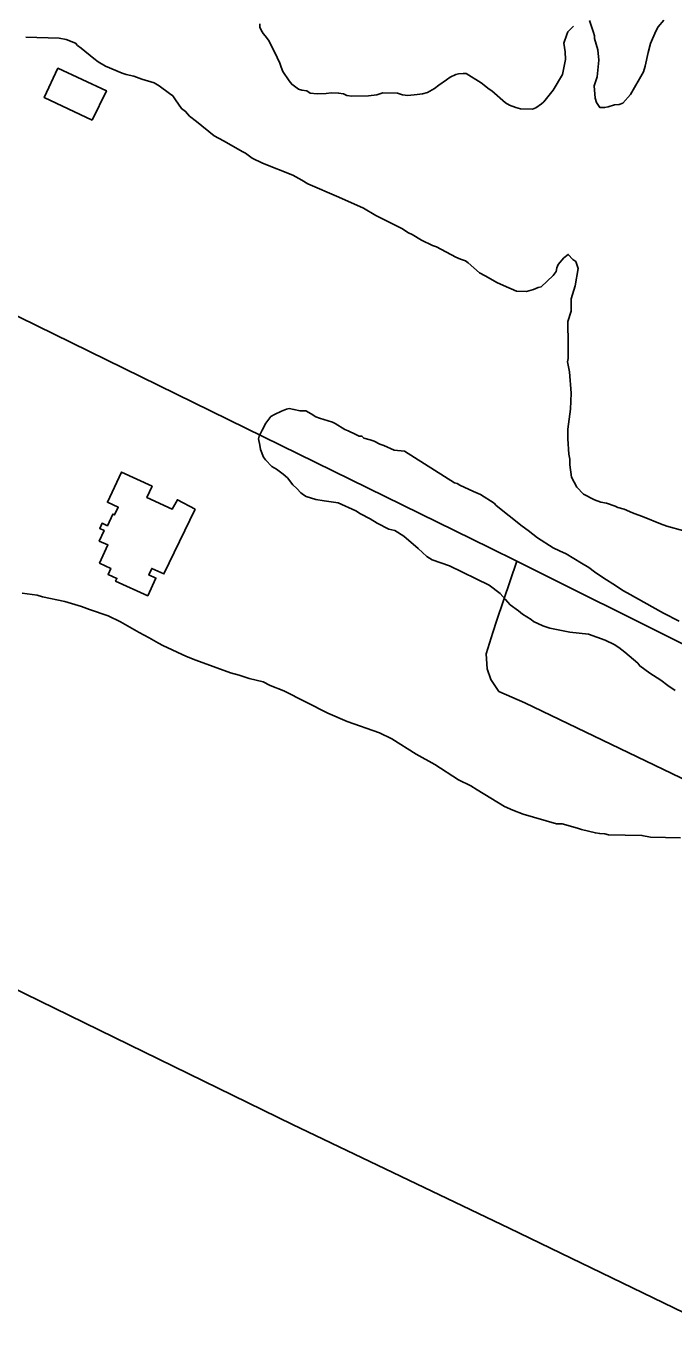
# Model space of a CAD drawing. Extents: x 3683402 to 3721514, y 487807 to 513565.
# Drawn here: x 3717156 to 3717663, y 497942 to 498975 of the extents above; entities that cross this region are included whole.
import ezdxf

# ---------------------------------------------------------------- set-up
doc = ezdxf.new("R2010")
doc.units = 0
for name, color, linetype in [('V-BLDG-OTLN', 7, 'Continuous'), ('V-SITE-VEGE', 7, 'Continuous'), ('V-TOPO-SHOR', 7, 'Continuous')]:
    doc.layers.add(name, color=color, linetype=linetype)

msp = doc.modelspace()

# ---------------------------------------------------------------- linework, layer by layer
at = {"layer": 'V-BLDG-OTLN'}
for points in [[(3717207.3, 498901.2), (3717169.6, 498918.9), (3717180.4, 498941.9), (3717218.3, 498924.2)], [(3717287.8, 498596.3), (3717263.4, 498545.6), (3717253.9, 498550), (3717251.6, 498544.9), (3717257.1, 498542.4), (3717250.7, 498528.5), (3717225.6, 498540), (3717226.6, 498542.1), (3717219.7, 498545.3), (3717221.8, 498550), (3717213, 498554.1), (3717219.5, 498568.3), (3717212.7, 498571.4), (3717216.5, 498579.7), (3717213.1, 498581.2), (3717215, 498585.3), (3717219.1, 498583.4), (3717223.3, 498592.5), (3717224.8, 498591.9), (3717227.6, 498597.9), (3717219.2, 498601.8), (3717230.1, 498625.4), (3717254.2, 498614.3), (3717250.1, 498605.5), (3717269.9, 498596.5), (3717274, 498603.8)]]:
    msp.add_lwpolyline(points, close=True, dxfattribs=at)
at = {"layer": 'V-SITE-VEGE'}
for points in [[(3717338.7, 498976.7), (3717338.6, 498974), (3717339.6, 498971.8), (3717341.2, 498969), (3717342.8, 498967.4), (3717345.4, 498964), (3717350.1, 498954.7), (3717352.1, 498950.3), (3717354.2, 498945.9), (3717355.2, 498942.6), (3717356.7, 498939.3), (3717361.5, 498932.1), (3717363.6, 498929.3), (3717368.9, 498925.4), (3717371.6, 498924.8), (3717375.4, 498924.1), (3717378.1, 498922.4), (3717383.5, 498921.7), (3717390.6, 498922.1), (3717394.4, 498922.5), (3717400.3, 498922.4), (3717404.1, 498921.7), (3717406.8, 498920.6), (3717410.6, 498920), (3717423.7, 498920.2), (3717430.2, 498921.1), (3717435.1, 498922.6), (3717446.6, 498922.3), (3717450.3, 498921.1), (3717454.7, 498920.5), (3717461.8, 498921.4), (3717466.1, 498921.8), (3717469.9, 498922.8), (3717475.5, 498925.9), (3717478.8, 498928.5), (3717484.9, 498932.7), (3717487.7, 498934.8), (3717492.1, 498936.9), (3717494.2, 498937.4), (3717498.1, 498937.8), (3717500.2, 498937.8), (3717512, 498930.4), (3717518.4, 498925.4), (3717520.5, 498924.2), (3717531.2, 498914.7), (3717534.4, 498913), (3717539.2, 498911.2), (3717543, 498910), (3717552.3, 498909.8), (3717555, 498910.8), (3717559.4, 498914), (3717561.1, 498915.6), (3717568.4, 498924.6), (3717575.8, 498936.9), (3717578.3, 498948.8), (3717577.9, 498954.8), (3717577, 498961.4), (3717579.3, 498968.4), (3717579.9, 498970.5), (3717584.4, 498974.8)], [(3717597, 498979.3), (3717600, 498970), (3717601, 498967.3), (3717601, 498965.1), (3717603.5, 498956.3), (3717604.3, 498948.2), (3717602.9, 498935.2), (3717600.6, 498928.1), (3717601.4, 498918.3), (3717602.4, 498915.1), (3717605, 498911.2), (3717608.8, 498911.1), (3717611.6, 498911.6), (3717616.5, 498913.1), (3717620.3, 498913.5), (3717623.1, 498914.5), (3717629.2, 498921.4), (3717639.4, 498939.1), (3717640.6, 498943.4), (3717643.1, 498954.2), (3717644.9, 498961.3), (3717649, 498970.9), (3717650.7, 498974.2), (3717655.2, 498979.5)], [(3717553, 498768.4), (3717547.5, 498766.9), (3717539.9, 498767.1), (3717529.7, 498771.7), (3717524.3, 498774.1), (3717521.1, 498775.8), (3717515.2, 498779.2), (3717510.9, 498781.5), (3717501.9, 498789.3), (3717499.7, 498791), (3717496, 498792.2), (3717492.2, 498793.9), (3717477.2, 498801.9), (3717474, 498803.1), (3717465.4, 498807.1), (3717457.9, 498811.6), (3717455.2, 498812.8), (3717449.8, 498816.2), (3717429.4, 498826.5), (3717419.8, 498832.2), (3717400.4, 498840.8), (3717376.2, 498851.2), (3717371.4, 498854.1), (3717364.5, 498858.1), (3717340.8, 498867.4), (3717332.7, 498871.4), (3717327.4, 498875.3), (3717325.2, 498876.5), (3717310.2, 498885), (3717302.7, 498889), (3717288.9, 498900.2), (3717283.5, 498904.2), (3717280.4, 498908.1), (3717277.2, 498910.3), (3717272.4, 498917), (3717270.4, 498920.3), (3717267.7, 498922), (3717259.7, 498928.2), (3717255.9, 498930.4), (3717246.2, 498933.4), (3717239.8, 498935.7), (3717233.8, 498937), (3717230.6, 498938.1), (3717217.7, 498943.4), (3717211.8, 498946.8), (3717208.6, 498949.6), (3717198.5, 498957.5), (3717195.8, 498959.7), (3717194.2, 498961.4), (3717186.7, 498964.3), (3717181.3, 498965.5), (3717155.2, 498966.2)], [(3717671, 498579.5), (3717657.5, 498583.1), (3717652.7, 498584.8), (3717639.8, 498590.1), (3717630.6, 498593.6), (3717624.2, 498596.4), (3717619.3, 498597.7), (3717617.2, 498598.8), (3717610.2, 498601.2), (3717605.8, 498601.8), (3717601, 498603.6), (3717592.4, 498608.1), (3717587.1, 498613.7), (3717582.9, 498621.4), (3717581.6, 498631.2), (3717581.7, 498635.6), (3717580.7, 498639.4), (3717579.9, 498651.4), (3717580.1, 498659), (3717582.1, 498674.7), (3717582.5, 498687.2), (3717581.3, 498704.1), (3717579.8, 498711.8), (3717580.4, 498714.5), (3717580.2, 498725.9), (3717580.3, 498731.3), (3717579.9, 498737.3), (3717580.1, 498743.3), (3717582.5, 498751.4), (3717582.7, 498761.2), (3717585.7, 498771.4), (3717588.2, 498784.9), (3717586.2, 498790.4), (3717584, 498792.1), (3717580.3, 498796), (3717577, 498793.4), (3717572.5, 498788.1), (3717571.4, 498785.4), (3717570.8, 498782.7), (3717568.5, 498779.5), (3717559, 498770.5), (3717556.8, 498770), (3717553, 498768.4)], [(3717664.2, 498454.4), (3717658.3, 498458.3), (3717653, 498462.3), (3717644.4, 498467.9), (3717636.4, 498473.6), (3717634.8, 498475.8), (3717624.7, 498484.2), (3717619.9, 498488.1), (3717616.2, 498490.4), (3717609.2, 498493.8), (3717596.3, 498498.5), (3717581.6, 498500), (3717565.9, 498503.1), (3717560.5, 498504.9), (3717553, 498508.3), (3717551.4, 498510), (3717544.5, 498514), (3717541.3, 498516.8), (3717534.9, 498521.3), (3717531.2, 498525.7), (3717526.9, 498530.2), (3717518.4, 498536.9), (3717487.3, 498551.9), (3717473.8, 498556.6), (3717469.5, 498559.4), (3717462.6, 498565.5), (3717451.4, 498575.1), (3717444.5, 498579.6), (3717439.6, 498580.8), (3717430.5, 498585.4), (3717425.1, 498588.8), (3717417.6, 498592.8), (3717413.9, 498595.1), (3717399.9, 498601.4), (3717389.1, 498602.8), (3717382.6, 498604), (3717375, 498606.4), (3717372.9, 498607.5), (3717370.7, 498609.2), (3717367.6, 498612.6), (3717364.4, 498615.4), (3717360.2, 498620.9), (3717357, 498623.7), (3717351.6, 498627.6), (3717347.9, 498629.9), (3717343.1, 498634.9), (3717341.6, 498637.1), (3717339, 498643.2), (3717338.5, 498646.5), (3717337.6, 498651.4), (3717338.2, 498653.5), (3717340.5, 498658.4), (3717343.3, 498663.7), (3717345.6, 498666.9), (3717347.3, 498669.1), (3717350, 498670.6), (3717355.5, 498673.2), (3717359.4, 498674.7), (3717361.6, 498675.2), (3717365.3, 498674.6), (3717370.2, 498673.4), (3717374.6, 498673.3), (3717378.8, 498671)], [(3717378.8, 498671), (3717382.6, 498668.7), (3717385.3, 498667.6), (3717395.5, 498664.6), (3717397.7, 498663.4), (3717405.2, 498658.9), (3717407.9, 498657.7), (3717413.8, 498654.9), (3717416.5, 498653.7), (3717418.6, 498653.7), (3717420.2, 498652), (3717425.1, 498650.8), (3717428.3, 498649.6), (3717432.6, 498647.3), (3717435.8, 498646.2), (3717443.9, 498642.7), (3717452, 498641.9)], [(3717452, 498641.9), (3717491.1, 498617), (3717493.3, 498616.4), (3717495.4, 498615.3), (3717506.1, 498610.1), (3717511.5, 498607.8), (3717522.2, 498601), (3717523.8, 498599.3), (3717544.1, 498583), (3717548.9, 498579.7), (3717556.3, 498574), (3717568.6, 498566.1), (3717573.5, 498563.8), (3717578.8, 498561.5), (3717590.6, 498554.1), (3717596.5, 498550.7), (3717600.8, 498547.3), (3717608.3, 498542.3), (3717617.4, 498536.6), (3717623.2, 498532.6), (3717626.4, 498530.9), (3717654.9, 498515), (3717667.2, 498508.7)], [(3717152.3, 498530.5), (3717164.2, 498529.1), (3717168.2, 498527.8), (3717185.8, 498524), (3717198.8, 498520.2), (3717205, 498517.8), (3717209, 498516.5), (3717215.8, 498514.1), (3717219.7, 498512.8), (3717229.3, 498508), (3717243.9, 498499.7), (3717251.8, 498495.5), (3717259.1, 498491.3), (3717262.5, 498489.5), (3717281.1, 498481), (3717288.4, 498478), (3717315.6, 498468.2), (3717322.4, 498466.3), (3717328, 498464.4), (3717330.3, 498463.8), (3717341.1, 498461.2), (3717346.7, 498458.2), (3717357.4, 498454), (3717391.8, 498436.5), (3717407, 498429.9), (3717432.5, 498421.2), (3717442, 498416.4), (3717461.1, 498404.5), (3717475.8, 498396.2), (3717494.3, 498384.3), (3717503.9, 498379.5), (3717508.9, 498376.5), (3717530.3, 498363.4), (3717537, 498360.4), (3717544.9, 498357.3), (3717571, 498349.8), (3717575.6, 498349.7), (3717587.5, 498346.5), (3717590.8, 498345.3), (3717601.6, 498342.7), (3717605, 498342.1), (3717609, 498342), (3717611.9, 498341.3), (3717638.1, 498340.7), (3717644.9, 498339.4), (3717668.3, 498338.8)]]:
    msp.add_lwpolyline(points, dxfattribs=at)
at = {"layer": 'V-TOPO-SHOR'}
for points in [[(3716570.2, 498991.8), (3716580.8, 499020.3), (3716590, 499023.7), (3716594.2, 499023.6), (3716618.1, 499010.9), (3716704.8, 498970.5), (3716866.8, 498887.7), (3717136.4, 498753.7), (3717519, 498566), (3717540.1, 498555.5), (3717807.1, 498422.5), (3718181.9, 498236.2), (3718448.6, 498109), (3718474.3, 498096.8), (3718497.3, 498073.2), (3718528.1, 498044.6), (3718532.7, 498040.2)], [(3716361.3, 498593.7), (3716396.8, 498586.1), (3716420.7, 498575.8), (3716586.9, 498494.7), (3716768.7, 498405.4), (3717061, 498262.3), (3717364.2, 498114.2), (3717534, 498033), (3717767.8, 497919.9), (3718177.3, 497717.6), (3718211.5, 497706.5)], [(3717540.1, 498555.5), (3717524.4, 498509.3), (3717521.2, 498499.7), (3717515.9, 498482.9), (3717516.8, 498471.3), (3717519.6, 498462.8), (3717526, 498453.6), (3717546.4, 498444.6), (3717749.7, 498346.8), (3718160.9, 498141.4), (3718441.2, 497999.9), (3718459.8, 497987.5)]]:
    msp.add_lwpolyline(points, dxfattribs=at)

doc.saveas('drawing.dxf')
